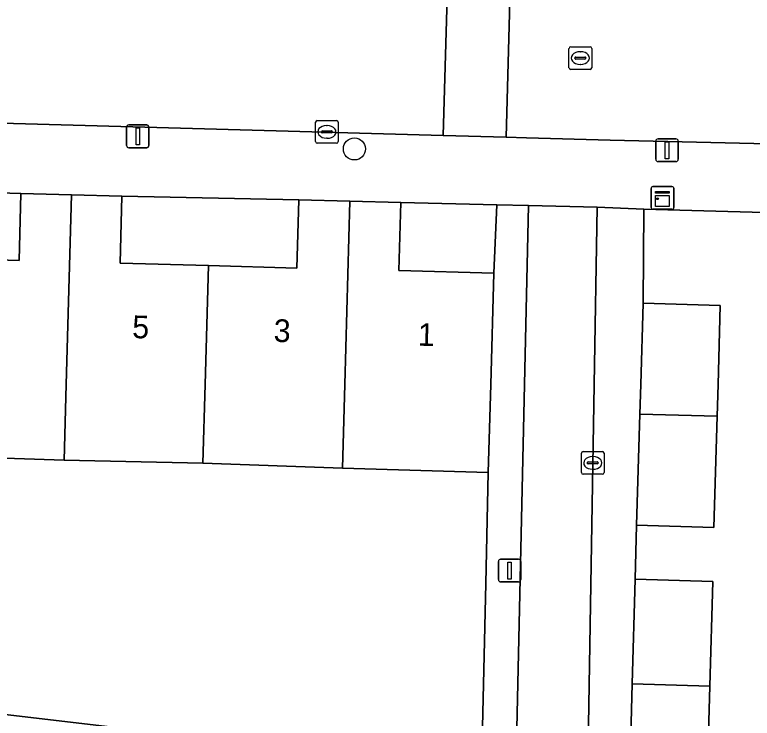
# Model space of a CAD drawing. Extents: x 162026 to 163502, y 387295 to 388169.
# Drawn here: x 162830.12 to 162862.63, y 387735.28 to 387766.31 of the extents above; entities that cross this region are included whole.
import ezdxf

# ---------------------------------------------------------------- set-up
doc = ezdxf.new("R2010")
doc.units = 0
for name, color, linetype in [('IMGEO_Boom', 7, 'Continuous'), ('IMGEO_Erf', 7, 'Continuous'), ('IMGEO_Kast', 7, 'Continuous'), ('IMGEO_Kolk', 7, 'Continuous'), ('IMGEO_Lichtmast', 7, 'Continuous'), ('IMGEO_Muur', 7, 'Continuous'), ('IMGEO_Pand', 7, 'Continuous'), ('IMGEO_Pand_nummerreeks', 7, 'Continuous'), ('IMGEO_Rijbaan_lokaal_open', 7, 'Continuous'), ('IMGEO_Rioolput', 7, 'Continuous'), ('IMGEO_Voetpad_open', 7, 'Continuous')]:
    doc.layers.add(name, color=color, linetype=linetype)

msp = doc.modelspace()

# ---------------------------------------------------------------- linework, layer by layer
at = {"layer": 'IMGEO_Boom'}
msp.add_circle((162845.093, 387760.39), 0.489, dxfattribs=at)
at = {"layer": 'IMGEO_Erf'}
for points in [[(162822.575, 387758.653), (162822.49, 387755.693), (162826.402, 387755.582), (162830.314, 387755.47), (162830.398, 387758.429)], [(162834.846, 387758.302), (162834.762, 387755.356), (162838.66, 387755.245), (162842.559, 387755.133), (162842.645, 387758.148)], [(162847.133, 387758.02), (162847.047, 387755.024), (162851.24, 387754.904), (162851.364, 387757.92)]]:
    msp.add_lwpolyline(points, close=True, dxfattribs=at)
for points in [[(162880.635, 387757.102), (162857.851, 387757.733), (162857.82, 387753.591), (162861.217, 387753.485), (162861.117, 387750), (162861.077, 387748.597), (162860.937, 387743.696), (162857.523, 387743.799), (162857.464, 387741.411), (162860.883, 387741.317), (162860.756, 387736.703), (162860.615, 387731.563)], [(162817.952, 387736.831), (162850.689, 387732.97), (162850.878, 387741.225), (162850.99, 387746.124), (162844.56, 387746.308), (162838.416, 387746.533), (162832.294, 387746.658), (162826.158, 387746.87)]]:
    msp.add_lwpolyline(points, dxfattribs=at)
at = {"layer": 'IMGEO_Kast'}
for p, q in [((162858.172, 387757.802), (162858.172, 387758.643)), ((162858.172, 387758.643), (162858.172, 387757.802)), ((162858.247, 387758.727), (162859.088, 387758.727)), ((162859.088, 387758.727), (162858.247, 387758.727)), ((162859.172, 387758.652), (162859.172, 387757.811)), ((162859.172, 387757.811), (162859.172, 387758.652)), ((162859.097, 387757.727), (162858.256, 387757.727)), ((162858.256, 387757.727), (162859.097, 387757.727))]:
    msp.add_line(p, q, dxfattribs=at)
for points in [[(162858.367, 387758.517), (162858.967, 387758.517), (162858.967, 387758.432), (162858.367, 387758.432), (162858.367, 387758.517)], [(162858.367, 387758.342), (162858.967, 387758.342), (162858.967, 387757.853), (162858.367, 387757.853), (162858.367, 387758.342)]]:
    msp.add_lwpolyline(points, dxfattribs=at)
msp.add_circle((162858.451, 387758.191), 0.0377, dxfattribs=at)
for centre, start, end in [((162858.25, 387758.649), 92.4484, 184.2845), ((162858.25, 387758.649), 92.4484, 184.2845), ((162859.094, 387758.649), 2.4484, 94.2845), ((162859.094, 387758.649), 2.4484, 94.2845), ((162858.25, 387757.805), 182.4484, 274.2845), ((162858.25, 387757.805), 182.4484, 274.2845), ((162859.094, 387757.805), 272.4484, 4.2845), ((162859.094, 387757.805), 272.4484, 4.2845)]:
    msp.add_arc(centre, 0.0779, start, end, dxfattribs=at)
at = {"layer": 'IMGEO_Kolk'}
for p, q in [((162843.378, 387760.715), (162843.378, 387761.567)), ((162843.453, 387761.641), (162844.305, 387761.641)), ((162844.379, 387761.567), (162844.379, 387760.715)), ((162843.866, 387761.421), (162843.891, 387761.421)), ((162843.637, 387761.135), (162843.637, 387761.147)), ((162844.075, 387761.098), (162843.677, 387761.098)), ((162843.68, 387761.184), (162844.078, 387761.184)), ((162844.121, 387761.147), (162844.121, 387761.135)), ((162844.305, 387760.641), (162843.453, 387760.641)), ((162843.889, 387760.861), (162843.864, 387760.861)), ((162855.097, 387746.117), (162855.097, 387746.969)), ((162855.172, 387747.043), (162856.024, 387747.043)), ((162856.098, 387746.969), (162856.098, 387746.117)), ((162855.399, 387746.586), (162855.797, 387746.586)), ((162855.585, 387746.823), (162855.61, 387746.823)), ((162855.356, 387746.537), (162855.356, 387746.549)), ((162855.794, 387746.5), (162855.396, 387746.5)), ((162855.608, 387746.263), (162855.583, 387746.263)), ((162855.84, 387746.549), (162855.84, 387746.537)), ((162856.024, 387746.043), (162855.172, 387746.043))]:
    msp.add_line(p, q, dxfattribs=at)
for points in [[(162843.378, 387760.715), (162843.378, 387761.567)], [(162843.453, 387761.641), (162844.305, 387761.641)], [(162844.379, 387761.567), (162844.379, 387760.715)], [(162844.305, 387760.641), (162843.453, 387760.641)], [(162855.097, 387746.117), (162855.097, 387746.969)], [(162855.172, 387747.043), (162856.024, 387747.043)], [(162856.098, 387746.969), (162856.098, 387746.117)], [(162856.024, 387746.043), (162855.172, 387746.043)]]:
    msp.add_lwpolyline(points, dxfattribs=at)
for centre, radius, start, end in [((162843.455, 387761.565), 0.0765, 91.552, 178.448), ((162843.455, 387761.565), 0.0765, 91.552, 178.448), ((162844.303, 387761.565), 0.0765, 1.552, 88.448), ((162844.303, 387761.565), 0.0765, 1.552, 88.448), ((162843.677, 387761.144), 0.0403, 85.8775, 175.7526), ((162843.674, 387761.134), 0.0366, 178.938, 274.7102), ((162844.078, 387761.141), 0.043, 264.8664, 352.4533), ((162844.082, 387761.146), 0.0386, 1.7309, 96.639), ((162843.455, 387760.717), 0.0765, 181.552, 268.448), ((162843.455, 387760.717), 0.0765, 181.552, 268.448), ((162844.303, 387760.717), 0.0765, 271.552, 358.448), ((162844.303, 387760.717), 0.0765, 271.552, 358.448), ((162855.174, 387746.967), 0.0765, 91.552, 178.448), ((162855.174, 387746.967), 0.0765, 91.552, 178.448), ((162856.022, 387746.967), 0.0765, 1.552, 88.448), ((162856.022, 387746.967), 0.0765, 1.552, 88.448), ((162855.396, 387746.546), 0.0403, 85.8775, 175.7526), ((162855.801, 387746.548), 0.0386, 1.7309, 96.639), ((162855.393, 387746.536), 0.0366, 178.938, 274.7102), ((162855.797, 387746.543), 0.043, 264.8664, 352.4533), ((162855.174, 387746.119), 0.0765, 181.552, 268.448), ((162855.174, 387746.119), 0.0765, 181.552, 268.448), ((162856.022, 387746.119), 0.0765, 271.552, 358.448), ((162856.022, 387746.119), 0.0765, 271.552, 358.448)]:
    msp.add_arc(centre, radius, start, end, dxfattribs=at)
for centre, major_axis, ratio, start_param, end_param in [((162843.865, 387761.141), (-0.387, 0.002), 0.722429, 4.712389, 7.853982), ((162843.89, 387761.141), (-0.39, 0.002), 0.717154, 1.570796, 4.712389), ((162855.584, 387746.543), (-0.387, 0.002), 0.722429, 4.712389, 7.853982), ((162855.609, 387746.543), (-0.39, 0.002), 0.717154, 1.570796, 4.712389)]:
    msp.add_ellipse(centre, major_axis=major_axis, ratio=ratio, start_param=start_param, end_param=end_param, dxfattribs=at)
at = {"layer": 'IMGEO_Lichtmast'}
for p, q in [((162835.048, 387760.544), (162835.048, 387761.344)), ((162835.048, 387761.344), (162835.048, 387760.544)), ((162835.148, 387761.444), (162835.938, 387761.444)), ((162835.938, 387761.444), (162835.148, 387761.444)), ((162836.038, 387761.344), (162836.038, 387760.544)), ((162836.038, 387760.544), (162836.038, 387761.344)), ((162858.373, 387759.932), (162858.373, 387760.732)), ((162858.373, 387760.732), (162858.373, 387759.932)), ((162858.473, 387760.832), (162859.263, 387760.832)), ((162859.263, 387760.832), (162858.473, 387760.832)), ((162859.363, 387760.732), (162859.363, 387759.932)), ((162859.363, 387759.932), (162859.363, 387760.732)), ((162835.938, 387760.444), (162835.148, 387760.444)), ((162835.148, 387760.444), (162835.938, 387760.444)), ((162859.263, 387759.832), (162858.473, 387759.832)), ((162858.473, 387759.832), (162859.263, 387759.832)), ((162851.435, 387741.394), (162851.435, 387742.194)), ((162851.435, 387742.194), (162851.435, 387741.394)), ((162851.535, 387742.294), (162852.325, 387742.294)), ((162852.325, 387742.294), (162851.535, 387742.294)), ((162852.425, 387742.194), (162852.425, 387741.394)), ((162852.425, 387741.394), (162852.425, 387742.194)), ((162852.325, 387741.294), (162851.535, 387741.294)), ((162851.535, 387741.294), (162852.325, 387741.294))]:
    msp.add_line(p, q, dxfattribs=at)
for points in [[(162835.468, 387761.319), (162835.618, 387761.319), (162835.618, 387760.569), (162835.468, 387760.569), (162835.468, 387761.319)], [(162858.793, 387760.707), (162858.943, 387760.707), (162858.943, 387759.957), (162858.793, 387759.957), (162858.793, 387760.707)], [(162851.855, 387742.169), (162852.005, 387742.169), (162852.005, 387741.419), (162851.855, 387741.419), (162851.855, 387742.169)]]:
    msp.add_lwpolyline(points, dxfattribs=at)
for centre, start, end in [((162835.148, 387761.344), 90, 180), ((162835.148, 387761.344), 90, 180), ((162835.938, 387761.344), 0, 90), ((162835.938, 387761.344), 360, 90), ((162835.148, 387760.544), 180, 270), ((162835.148, 387760.544), 180, 270), ((162835.938, 387760.544), 270, 0), ((162835.938, 387760.544), 270, 0), ((162858.473, 387760.732), 90, 180), ((162858.473, 387760.732), 90, 180), ((162859.263, 387760.732), 0, 90), ((162859.263, 387760.732), 360, 90), ((162858.473, 387759.932), 180, 270), ((162858.473, 387759.932), 180, 270), ((162859.263, 387759.932), 270, 0), ((162859.263, 387759.932), 270, 0), ((162851.535, 387742.194), 90, 180), ((162851.535, 387742.194), 90, 180), ((162852.325, 387742.194), 0, 90), ((162852.325, 387742.194), 360, 90), ((162851.535, 387741.394), 180, 270), ((162851.535, 387741.394), 180, 270), ((162852.325, 387741.394), 270, 0), ((162852.325, 387741.394), 270, 0)]:
    msp.add_arc(centre, 0.1, start, end, dxfattribs=at)
at = {"layer": 'IMGEO_Muur'}
msp.add_lwpolyline([(162850.99, 387746.124), (162850.878, 387741.225)], dxfattribs=at)
at = {"layer": 'IMGEO_Pand'}
for points in [[(162830.398, 387758.429), (162830.314, 387755.47), (162826.402, 387755.582), (162826.246, 387750), (162826.158, 387746.87), (162832.294, 387746.658), (162832.388, 387750), (162832.622, 387758.365)], [(162832.622, 387758.365), (162832.388, 387750), (162832.294, 387746.658), (162838.416, 387746.533), (162838.513, 387750), (162838.66, 387755.245), (162834.762, 387755.356), (162834.846, 387758.302)], [(162842.645, 387758.148), (162842.559, 387755.133), (162838.66, 387755.245), (162838.513, 387750), (162838.416, 387746.533), (162844.56, 387746.308), (162844.664, 387750), (162844.89, 387758.084)], [(162844.89, 387758.084), (162844.664, 387750), (162844.56, 387746.308), (162850.99, 387746.124), (162851.1, 387750), (162851.24, 387754.904), (162847.047, 387755.024), (162847.133, 387758.02)], [(162861.117, 387750), (162861.217, 387753.485), (162857.82, 387753.591), (162857.711, 387750), (162857.671, 387748.693), (162861.077, 387748.597)], [(162860.937, 387743.696), (162861.077, 387748.597), (162857.671, 387748.693), (162857.523, 387743.799)], [(162860.883, 387741.317), (162857.464, 387741.411), (162857.337, 387736.8), (162860.756, 387736.703)], [(162860.615, 387731.563), (162860.756, 387736.703), (162857.337, 387736.8), (162857.196, 387731.657)]]:
    msp.add_lwpolyline(points, close=True, dxfattribs=at)
at = {"layer": 'IMGEO_Rijbaan_lokaal_open'}
for points in [[(162849.207, 387768.1), (162833.693, 387768.537), (162830.073, 387768.639), (162823.076, 387768.835), (162789.229, 387769.787), (162789.028, 387762.651), (162849.009, 387760.983)], [(162851.975, 387768.023), (162849.207, 387768.1), (162849.009, 387760.983), (162851.777, 387760.906)], [(162881.37, 387767.179), (162881.145, 387767.182), (162870.885, 387767.456), (162851.975, 387768.023), (162851.777, 387760.906), (162852.681, 387760.88), (162856.363, 387760.778), (162869.669, 387760.467), (162880.952, 387760.153), (162881.196, 387760.133)], [(162846.254, 387707.544), (162855.234, 387706.622), (162855.26, 387707.686), (162854.845, 387707.698), (162854.988, 387712.722), (162855.119, 387717.325), (162855.656, 387750), (162855.784, 387757.814), (162852.762, 387757.887), (162852.589, 387750), (162852.169, 387730.881), (162850.645, 387731.071), (162848.894, 387731.268), (162848.564, 387728.302), (162848.234, 387725.337), (162847.904, 387722.372), (162847.574, 387719.406), (162847.244, 387716.44), (162846.914, 387713.475), (162846.584, 387710.51)]]:
    msp.add_lwpolyline(points, close=True, dxfattribs=at)
at = {"layer": 'IMGEO_Rioolput'}
for p, q in [((162854.549, 387763.97), (162854.549, 387764.822)), ((162854.624, 387764.896), (162855.476, 387764.896)), ((162855.55, 387764.822), (162855.55, 387763.97)), ((162855.037, 387764.676), (162855.062, 387764.676)), ((162854.808, 387764.39), (162854.808, 387764.402)), ((162855.246, 387764.353), (162854.848, 387764.353)), ((162854.851, 387764.439), (162855.249, 387764.439)), ((162855.292, 387764.402), (162855.292, 387764.39)), ((162855.476, 387763.896), (162854.624, 387763.896)), ((162855.06, 387764.116), (162855.035, 387764.116))]:
    msp.add_line(p, q, dxfattribs=at)
for points in [[(162854.549, 387763.97), (162854.549, 387764.822)], [(162854.624, 387764.896), (162855.476, 387764.896)], [(162855.55, 387764.822), (162855.55, 387763.97)], [(162855.476, 387763.896), (162854.624, 387763.896)]]:
    msp.add_lwpolyline(points, dxfattribs=at)
for centre, radius, start, end in [((162854.626, 387764.82), 0.0765, 91.552, 178.448), ((162854.626, 387764.82), 0.0765, 91.552, 178.448), ((162855.474, 387764.82), 0.0765, 1.552, 88.448), ((162855.474, 387764.82), 0.0765, 1.552, 88.448), ((162854.848, 387764.399), 0.0403, 85.8775, 175.7526), ((162854.845, 387764.389), 0.0366, 178.938, 274.7102), ((162855.249, 387764.396), 0.043, 264.8664, 352.4533), ((162855.253, 387764.401), 0.0386, 1.7309, 96.639), ((162854.626, 387763.972), 0.0765, 181.552, 268.448), ((162854.626, 387763.972), 0.0765, 181.552, 268.448), ((162855.474, 387763.972), 0.0765, 271.552, 358.448), ((162855.474, 387763.972), 0.0765, 271.552, 358.448)]:
    msp.add_arc(centre, radius, start, end, dxfattribs=at)
for centre, major_axis, ratio, start_param, end_param in [((162855.036, 387764.396), (-0.387, 0.002), 0.722429, 4.712389, 7.853982), ((162855.061, 387764.396), (-0.39, 0.002), 0.717154, 1.570796, 4.712389)]:
    msp.add_ellipse(centre, major_axis=major_axis, ratio=ratio, start_param=start_param, end_param=end_param, dxfattribs=at)
at = {"layer": 'IMGEO_Voetpad_open'}
for points in [[(162869.669, 387760.467), (162856.363, 387760.778), (162852.681, 387760.88), (162851.777, 387760.906), (162849.009, 387760.983), (162789.028, 387762.651), (162786.129, 387762.731), (162769.066, 387763.206), (162759.984, 387763.435)], [(162822.575, 387758.653), (162830.398, 387758.429), (162832.622, 387758.365), (162834.846, 387758.302), (162842.645, 387758.148), (162844.89, 387758.084), (162847.133, 387758.02), (162851.364, 387757.92), (162852.762, 387757.887), (162855.784, 387757.814), (162857.851, 387757.733), (162880.635, 387757.102), (162880.952, 387760.153), (162869.669, 387760.467)], [(162829.796, 387733.544), (162832.096, 387733.274), (162832.16, 387733.818), (162837.132, 387733.235), (162841.822, 387732.686), (162841.75, 387732.07), (162842.888, 387731.936), (162848.894, 387731.268), (162850.645, 387731.071), (162852.169, 387730.881), (162852.589, 387750), (162852.762, 387757.887), (162851.364, 387757.92), (162851.24, 387754.904), (162851.1, 387750), (162850.99, 387746.124), (162850.878, 387741.225), (162850.689, 387732.97), (162817.952, 387736.831)]]:
    msp.add_lwpolyline(points, dxfattribs=at)
msp.add_lwpolyline([(162857.464, 387741.411), (162857.523, 387743.799), (162857.671, 387748.693), (162857.711, 387750), (162857.82, 387753.591), (162857.851, 387757.733), (162855.784, 387757.814), (162855.656, 387750), (162855.119, 387717.325), (162856.8, 387717.278), (162856.864, 387719.59), (162857.006, 387724.746), (162857.132, 387729.344), (162857.196, 387731.657), (162857.337, 387736.8)], close=True, dxfattribs=at)

# ---------------------------------------------------------------- texts
at = {"layer": 'IMGEO_Pand_nummerreeks'}
for s, p in [('5', (162835.291, 387752.048)), ('3', (162841.525, 387751.882)), ('1', (162847.874, 387751.712))]:
    msp.add_text(s, height=1, rotation=358.4736, dxfattribs=at).set_placement(p)

doc.saveas('drawing.dxf')
